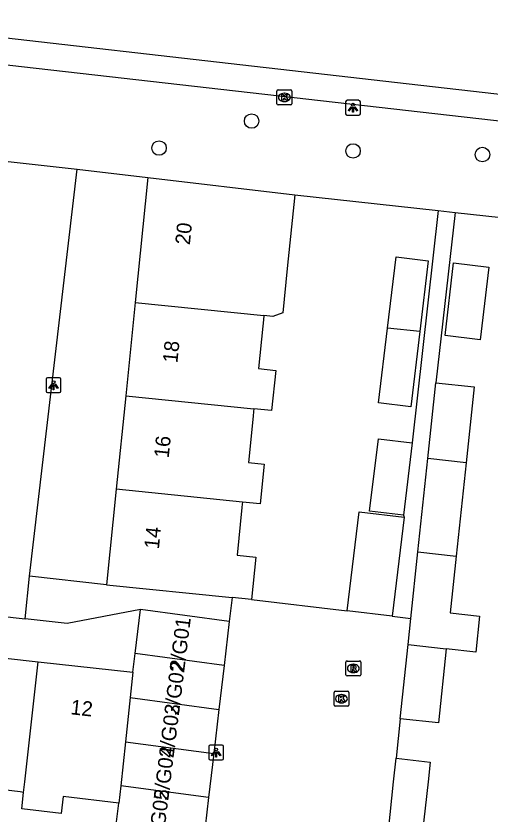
# Model space of a CAD drawing. Extents: x 162082 to 163393, y 388091 to 388632.
# Drawn here: x 162922.3 to 162954.3, y 388497.8 to 388551.7 of the extents above; entities that cross this region are included whole.
import ezdxf

# ---------------------------------------------------------------- set-up
doc = ezdxf.new("R2010")
doc.units = 0
for name, color, linetype in [('IMGEO_Boom', 7, 'Continuous'), ('IMGEO_Groenvoorziening', 7, 'Continuous'), ('IMGEO_Kolk', 7, 'Continuous'), ('IMGEO_Lichtpunt', 7, 'Continuous'), ('IMGEO_Muur', 7, 'Continuous'), ('IMGEO_Pand', 7, 'Continuous'), ('IMGEO_Pand_nummerreeks', 7, 'Continuous'), ('IMGEO_Rijbaan_lokaal_gesloten', 7, 'Continuous'), ('IMGEO_Rijbaan_lokaal_open', 7, 'Continuous'), ('IMGEO_Rioolput', 7, 'Continuous'), ('IMGEO_Voetpad_open', 7, 'Continuous')]:
    doc.layers.add(name, color=color, linetype=linetype)

msp = doc.modelspace()

# ---------------------------------------------------------------- linework, layer by layer
at = {"layer": 'IMGEO_Boom'}
for centre in [(162938.198, 388544.611), (162931.948, 388542.792), (162945.052, 388542.593), (162953.789, 388542.35)]:
    msp.add_circle(centre, 0.489, dxfattribs=at)
at = {"layer": 'IMGEO_Groenvoorziening'}
for points in [[(162926.407, 388541.354), (162931.198, 388540.813)], [(162941.107, 388539.629), (162950.795, 388538.569)], [(162951.947, 388538.443), (162963.34, 388537.196), (162966.716, 388536.827)]]:
    msp.add_lwpolyline(points, dxfattribs=at)
at = {"layer": 'IMGEO_Kolk'}
for p, q in [((162939.913, 388545.786), (162939.913, 388546.638)), ((162939.988, 388546.712), (162940.84, 388546.712)), ((162940.401, 388546.492), (162940.426, 388546.492)), ((162940.914, 388546.638), (162940.914, 388545.786)), ((162940.424, 388545.932), (162940.399, 388545.932)), ((162940.84, 388545.712), (162939.988, 388545.712)), ((162943.765, 388505.187), (162943.765, 388506.039)), ((162943.84, 388506.113), (162944.692, 388506.113)), ((162944.253, 388505.893), (162944.278, 388505.893)), ((162944.766, 388506.039), (162944.766, 388505.187)), ((162944.692, 388505.113), (162943.84, 388505.113)), ((162944.276, 388505.333), (162944.251, 388505.333))]:
    msp.add_line(p, q, dxfattribs=at)
for points in [[(162939.913, 388545.786), (162939.913, 388546.638)], [(162939.988, 388546.712), (162940.84, 388546.712)], [(162940.234, 388546.412), (162940.357, 388546.412), (162940.357, 388546.261), (162940.487, 388546.412), (162940.651, 388546.412), (162940.505, 388546.261), (162940.658, 388546.012), (162940.506, 388546.012), (162940.421, 388546.176), (162940.357, 388546.109), (162940.357, 388546.012), (162940.234, 388546.012), (162940.234, 388546.412)], [(162940.914, 388546.638), (162940.914, 388545.786)], [(162940.84, 388545.712), (162939.988, 388545.712)], [(162943.765, 388505.187), (162943.765, 388506.039)], [(162943.84, 388506.113), (162944.692, 388506.113)], [(162944.766, 388506.039), (162944.766, 388505.187)], [(162944.086, 388505.813), (162944.209, 388505.813), (162944.209, 388505.662), (162944.339, 388505.813), (162944.503, 388505.813), (162944.357, 388505.662), (162944.51, 388505.413), (162944.358, 388505.413), (162944.273, 388505.577), (162944.209, 388505.51), (162944.209, 388505.413), (162944.086, 388505.413), (162944.086, 388505.813)], [(162944.692, 388505.113), (162943.84, 388505.113)]]:
    msp.add_lwpolyline(points, dxfattribs=at)
for centre, start, end in [((162939.99, 388546.636), 91.552, 178.448), ((162939.99, 388546.636), 91.552, 178.448), ((162940.838, 388546.636), 1.552, 88.448), ((162940.838, 388546.636), 1.552, 88.448), ((162939.99, 388545.788), 181.552, 268.448), ((162939.99, 388545.788), 181.552, 268.448), ((162940.838, 388545.788), 271.552, 358.448), ((162940.838, 388545.788), 271.552, 358.448), ((162943.842, 388506.037), 91.552, 178.448), ((162943.842, 388506.037), 91.552, 178.448), ((162944.69, 388506.037), 1.552, 88.448), ((162944.69, 388506.037), 1.552, 88.448), ((162943.842, 388505.189), 181.552, 268.448), ((162943.842, 388505.189), 181.552, 268.448), ((162944.69, 388505.189), 271.552, 358.448), ((162944.69, 388505.189), 271.552, 358.448)]:
    msp.add_arc(centre, 0.0765, start, end, dxfattribs=at)
for centre, major_axis, ratio, start_param, end_param in [((162940.4, 388546.212), (-0.387, 0.002), 0.722429, 4.712389, 7.853982), ((162940.425, 388546.212), (-0.39, 0.002), 0.717154, 1.570796, 4.712389), ((162944.252, 388505.613), (-0.387, 0.002), 0.722429, 4.712389, 7.853982), ((162944.277, 388505.613), (-0.39, 0.002), 0.717154, 1.570796, 4.712389)]:
    msp.add_ellipse(centre, major_axis=major_axis, ratio=ratio, start_param=start_param, end_param=end_param, dxfattribs=at)
at = {"layer": 'IMGEO_Lichtpunt'}
for p, q in [((162944.547, 388545.917), (162944.547, 388545.11)), ((162944.547, 388545.917), (162944.547, 388545.11)), ((162945.449, 388546.012), (162944.641, 388546.012)), ((162945.449, 388546.012), (162944.641, 388546.012)), ((162945.543, 388545.11), (162945.543, 388545.917)), ((162945.543, 388545.11), (162945.543, 388545.917)), ((162944.641, 388545.016), (162945.449, 388545.016)), ((162944.641, 388545.016), (162945.449, 388545.016)), ((162924.328, 388527.179), (162924.328, 388526.372)), ((162924.328, 388527.179), (162924.328, 388526.372)), ((162925.23, 388527.274), (162924.422, 388527.274)), ((162925.23, 388527.274), (162924.422, 388527.274)), ((162925.324, 388526.372), (162925.324, 388527.179)), ((162925.324, 388526.372), (162925.324, 388527.179)), ((162924.422, 388526.278), (162925.23, 388526.278)), ((162924.422, 388526.278), (162925.23, 388526.278)), ((162935.308, 388502.378), (162935.308, 388501.571)), ((162935.308, 388502.378), (162935.308, 388501.571)), ((162936.21, 388502.473), (162935.402, 388502.473)), ((162936.21, 388502.473), (162935.402, 388502.473)), ((162936.304, 388501.571), (162936.304, 388502.378)), ((162936.304, 388501.571), (162936.304, 388502.378)), ((162935.402, 388501.477), (162936.21, 388501.477)), ((162935.402, 388501.477), (162936.21, 388501.477))]:
    msp.add_line(p, q, dxfattribs=at)
for points in [[(162944.921, 388545.581), (162944.96, 388545.553), (162944.772, 388545.291), (162944.734, 388545.318), (162944.921, 388545.581)], [(162945.023, 388545.533), (162945.07, 388545.533), (162945.07, 388545.211), (162945.023, 388545.211), (162945.023, 388545.533)], [(162945.133, 388545.553), (162945.171, 388545.58), (162945.358, 388545.318), (162945.319, 388545.29), (162945.133, 388545.553)], [(162924.702, 388526.843), (162924.741, 388526.815), (162924.553, 388526.553), (162924.515, 388526.58), (162924.702, 388526.843)], [(162924.804, 388526.795), (162924.851, 388526.795), (162924.851, 388526.473), (162924.804, 388526.473), (162924.804, 388526.795)], [(162924.914, 388526.815), (162924.952, 388526.842), (162925.139, 388526.58), (162925.1, 388526.552), (162924.914, 388526.815)], [(162935.682, 388502.042), (162935.721, 388502.014), (162935.533, 388501.752), (162935.495, 388501.779), (162935.682, 388502.042)], [(162935.784, 388501.994), (162935.831, 388501.994), (162935.831, 388501.672), (162935.784, 388501.672), (162935.784, 388501.994)], [(162935.894, 388502.014), (162935.932, 388502.041), (162936.119, 388501.779), (162936.08, 388501.751), (162935.894, 388502.014)]]:
    msp.add_lwpolyline(points, dxfattribs=at)
for centre in [(162945.046, 388545.715), (162924.827, 388526.977), (162935.807, 388502.176)]:
    msp.add_circle(centre, 0.0994, dxfattribs=at)
for centre, start, end in [((162944.641, 388545.917), 90, 180), ((162944.641, 388545.917), 90, 180), ((162945.449, 388545.917), 0, 90), ((162945.449, 388545.917), 0, 90), ((162944.641, 388545.11), 180, 270), ((162944.641, 388545.11), 180, 270), ((162945.449, 388545.11), 270, 0), ((162945.449, 388545.11), 270, 360), ((162924.422, 388527.179), 90, 180), ((162924.422, 388527.179), 90, 180), ((162925.23, 388527.179), 0, 90), ((162925.23, 388527.179), 0, 90), ((162924.422, 388526.372), 180, 270), ((162924.422, 388526.372), 180, 270), ((162925.23, 388526.372), 270, 0), ((162925.23, 388526.372), 270, 360), ((162935.402, 388502.378), 90, 180), ((162935.402, 388502.378), 90, 180), ((162936.21, 388502.378), 0, 90), ((162936.21, 388502.378), 0, 90), ((162935.402, 388501.571), 180, 270), ((162935.402, 388501.571), 180, 270), ((162936.21, 388501.571), 270, 0), ((162936.21, 388501.571), 270, 360)]:
    msp.add_arc(centre, 0.0946, start, end, dxfattribs=at)
at = {"layer": 'IMGEO_Muur'}
msp.add_lwpolyline([(162938.186, 388512.314), (162944.658, 388511.539)], dxfattribs=at)
at = {"layer": 'IMGEO_Pand'}
for points in [[(162931.198, 388540.813), (162930.338, 388532.371)], [(162931.198, 388540.813), (162941.107, 388539.629)], [(162941.107, 388539.629), (162940.601, 388534.655), (162940.297, 388531.669), (162939.632, 388531.423), (162939.032, 388531.484)], [(162947.38, 388530.633), (162947.952, 388535.442), (162950.127, 388535.183), (162949.559, 388530.41)], [(162954.219, 388534.749), (162953.636, 388529.845), (162951.26, 388530.128), (162951.844, 388535.032), (162954.219, 388534.749)], [(162930.338, 388532.371), (162929.696, 388526.067)], [(162930.338, 388532.371), (162939.032, 388531.484)], [(162939.032, 388531.484), (162939.002, 388531.19), (162938.959, 388530.77), (162938.666, 388527.897), (162939.828, 388527.779), (162939.552, 388525.062), (162938.348, 388525.185)], [(162949.559, 388530.41), (162948.954, 388525.322), (162946.779, 388525.581), (162947.38, 388530.633)], [(162949.559, 388530.41), (162947.38, 388530.633)], [(162950.104, 388521.837), (162950.646, 388526.937)], [(162950.646, 388526.937), (162953.228, 388526.663), (162952.685, 388521.546)], [(162929.696, 388526.067), (162929.054, 388519.763)], [(162929.696, 388526.067), (162938.348, 388525.185)], [(162938.348, 388525.185), (162938.329, 388525.002), (162938.298, 388524.696), (162937.979, 388521.568), (162939.047, 388521.459), (162938.773, 388518.771), (162937.583, 388518.892)], [(162948.449, 388517.998), (162946.162, 388518.279), (162946.763, 388523.165), (162949.049, 388522.884)], [(162949.049, 388522.884), (162948.449, 388517.998)], [(162949.433, 388515.519), (162950.104, 388521.837)], [(162952.685, 388521.546), (162950.104, 388521.837)], [(162952.685, 388521.546), (162952.014, 388515.228)], [(162929.054, 388519.763), (162928.397, 388513.311)], [(162937.583, 388518.892), (162929.054, 388519.763)], [(162937.583, 388518.892), (162937.569, 388518.758), (162937.545, 388518.521), (162937.217, 388515.302), (162938.478, 388515.173), (162938.186, 388512.314)], [(162944.658, 388511.539), (162945.458, 388518.223), (162948.498, 388517.859)], [(162948.498, 388517.859), (162947.697, 388511.175)], [(162948.956, 388511.024), (162949.433, 388515.519)], [(162949.433, 388515.519), (162952.014, 388515.228)], [(162952.014, 388515.228), (162951.609, 388511.414), (162953.596, 388511.19), (162953.337, 388508.753), (162951.35, 388508.978)], [(162928.397, 388513.311), (162936.877, 388512.447)], [(162938.186, 388512.314), (162936.877, 388512.447)], [(162930.331, 388508.66), (162930.694, 388511.632)], [(162936.693, 388510.831), (162930.694, 388511.632)], [(162947.697, 388511.175), (162944.658, 388511.539)], [(162936.693, 388510.831), (162936.342, 388507.858)], [(162948.77, 388509.269), (162948.956, 388511.024)], [(162948.238, 388504.263), (162948.77, 388509.269)], [(162948.77, 388509.269), (162951.35, 388508.978)], [(162917.544, 388508.803), (162923.786, 388508.108)], [(162930.177, 388507.397), (162930.331, 388508.66)], [(162936.342, 388507.858), (162930.331, 388508.66)], [(162951.35, 388508.978), (162950.82, 388503.989), (162948.238, 388504.263)], [(162922.804, 388499.292), (162922.883, 388500), (162923.786, 388508.108)], [(162923.786, 388508.108), (162930.177, 388507.397)], [(162936.342, 388507.858), (162935.992, 388504.886)], [(162930.177, 388507.397), (162929.994, 388505.686)], [(162929.994, 388505.686), (162929.675, 388502.711)], [(162929.994, 388505.686), (162935.992, 388504.886)], [(162935.992, 388504.886), (162935.642, 388501.915)], [(162929.675, 388502.711), (162929.356, 388499.735)], [(162929.675, 388502.711), (162935.642, 388501.915)], [(162935.642, 388501.915), (162935.291, 388498.943)], [(162947.434, 388496.691), (162947.785, 388500), (162947.954, 388501.591)], [(162947.954, 388501.591), (162950.262, 388501.33), (162950.112, 388500), (162949.709, 388496.438)], [(162922.804, 388499.292), (162922.569, 388499.32), (162919.199, 388499.728), (162919.063, 388498.606), (162916.443, 388498.923), (162916.563, 388500)], [(162929.356, 388499.735), (162929.23, 388498.563)], [(162935.291, 388498.943), (162929.356, 388499.735)], [(162929.23, 388498.563), (162925.47, 388499.018), (162925.33, 388497.859), (162922.68, 388498.179), (162922.804, 388499.292)], [(162935.291, 388498.943), (162934.941, 388495.971)], [(162929.012, 388496.762), (162929.23, 388498.563)]]:
    msp.add_lwpolyline(points, dxfattribs=at)
at = {"layer": 'IMGEO_Rijbaan_lokaal_gesloten'}
for points in [[(162908.609, 388551.708), (162949.636, 388547.042), (162964.238, 388545.381), (162989.572, 388542.5), (163000.195, 388541.342), (163031.254, 388538.019), (163031.947, 388537.937), (163069.626, 388533.478), (163131.386, 388526.936), (163144.801, 388525.515), (163163.528, 388523.377)], [(162989.365, 388540.682), (162964.031, 388543.563), (162919.873, 388548.585), (162914.4, 388549.207)]]:
    msp.add_lwpolyline(points, dxfattribs=at)
at = {"layer": 'IMGEO_Rijbaan_lokaal_open'}
for points in [[(162913.842, 388542.761), (162926.407, 388541.354)], [(162923.199, 388513.877), (162926.407, 388541.354)], [(162890.303, 388514.666), (162922.903, 388511.016)], [(162922.903, 388511.016), (162923.199, 388513.877)], [(162936.877, 388512.447), (162936.693, 388510.831)], [(162938.186, 388512.314), (162944.658, 388511.539)], [(162947.697, 388511.175), (162948.956, 388511.024)], [(162948.238, 388504.263), (162947.954, 388501.591)]]:
    msp.add_lwpolyline(points, dxfattribs=at)
at = {"layer": 'IMGEO_Rioolput'}
for p, q in [((162944.569, 388507.233), (162944.569, 388508.085)), ((162944.644, 388508.159), (162945.496, 388508.159)), ((162945.57, 388508.085), (162945.57, 388507.233)), ((162945.057, 388507.939), (162945.082, 388507.939)), ((162945.496, 388507.159), (162944.644, 388507.159)), ((162945.08, 388507.379), (162945.055, 388507.379))]:
    msp.add_line(p, q, dxfattribs=at)
for points in [[(162944.569, 388507.233), (162944.569, 388508.085)], [(162944.644, 388508.159), (162945.496, 388508.159)], [(162945.57, 388508.085), (162945.57, 388507.233)], [(162945.158, 388507.857), (162944.906, 388507.859), (162944.906, 388507.459)], [(162944.906, 388507.459), (162945.03, 388507.459), (162945.03, 388507.621), (162945.041, 388507.621)], [(162945.084, 388507.778), (162945.03, 388507.778), (162945.03, 388507.697)], [(162945.03, 388507.697), (162945.082, 388507.697)], [(162945.088, 388507.592), (162945.159, 388507.459), (162945.299, 388507.459), (162945.234, 388507.585)], [(162945.496, 388507.159), (162944.644, 388507.159)]]:
    msp.add_lwpolyline(points, dxfattribs=at)
for centre, radius, start, end in [((162944.646, 388508.083), 0.0765, 91.552, 178.448), ((162944.646, 388508.083), 0.0765, 91.552, 178.448), ((162945.494, 388508.083), 0.0765, 1.552, 88.448), ((162945.494, 388508.083), 0.0765, 1.552, 88.448), ((162945.04, 388507.568), 0.0533, 26.0293, 88.6989), ((162945.066, 388507.886), 0.19, 274.7715, 282.9687), ((162945.09, 388507.682), 0.0964, 77.0061, 93.1865), ((162945.104, 388507.739), 0.0378, 276.6634, 79.6772), ((162945.157, 388507.747), 0.109, 350.3612, 89.416), ((162945.155, 388507.747), 0.112, 277.5842, 350.9817), ((162945.139, 388507.532), 0.108, 29.5134, 73.7905), ((162944.646, 388507.235), 0.0765, 181.552, 268.448), ((162944.646, 388507.235), 0.0765, 181.552, 268.448), ((162945.494, 388507.235), 0.0765, 271.552, 358.448), ((162945.494, 388507.235), 0.0765, 271.552, 358.448)]:
    msp.add_arc(centre, radius, start, end, dxfattribs=at)
for centre, major_axis, ratio, start_param, end_param in [((162945.056, 388507.659), (-0.387, 0.002), 0.722429, 4.712389, 7.853982), ((162945.081, 388507.659), (-0.39, 0.002), 0.717154, 1.570796, 4.712389)]:
    msp.add_ellipse(centre, major_axis=major_axis, ratio=ratio, start_param=start_param, end_param=end_param, dxfattribs=at)
at = {"layer": 'IMGEO_Voetpad_open'}
for points in [[(162950.795, 388538.569), (162949.049, 388522.884)], [(162951.947, 388538.443), (162950.646, 388526.937)], [(162950.795, 388538.569), (162951.947, 388538.443)], [(162948.449, 388517.998), (162948.498, 388517.859)], [(162928.397, 388513.311), (162923.199, 388513.877)], [(162930.694, 388511.632), (162925.746, 388510.698), (162922.903, 388511.016)]]:
    msp.add_lwpolyline(points, dxfattribs=at)

# ---------------------------------------------------------------- texts
at = {"layer": 'IMGEO_Pand_nummerreeks'}
for s, rotation, p in [('20', 84.1847, (162934.027, 388536.223)), ('18', 84.1847, (162933.183, 388528.25)), ('16', 84.1847, (162932.597, 388521.831)), ('14', 84.1847, (162931.935, 388515.685)), ('2/G01', 82.9297, (162933.649, 388507.439)), ('2/G02', 82.9297, (162933.279, 388504.449)), ('12', 353.6516, (162925.934, 388504.568)), ('2/G03', 82.9297, (162932.923, 388501.582)), ('2/G04', 82.9297, (162932.567, 388498.708)), ('2/G05', 82.9297, (162932.21, 388495.834))]:
    msp.add_text(s, height=1, rotation=rotation, dxfattribs=at).set_placement(p)

doc.saveas('drawing.dxf')
